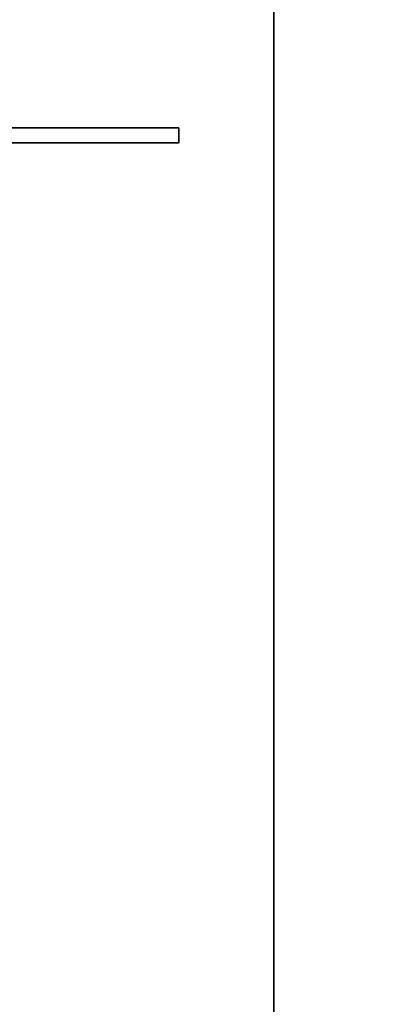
# Model space of a CAD drawing. Header units: millimetres. Extents: x -503 to 6703, y -110 to 249.
# Tile 585 of 656: x 1877 to 1915, y 3 to 102. Entities that reach past the tile are written whole.
import ezdxf

# ---------------------------------------------------------------- set-up
doc = ezdxf.new("R2010")
doc.units = ezdxf.units.MM
doc.layers.add('151', color=7, linetype='Continuous', true_color=0xffffff)

# ---------------------------------------------------------------- blocks, each defined once
blk = doc.blocks.new('UG_SURFACE_002')
at = {"layer": '151', "color": 252, "linetype": 'Continuous', "lineweight": 35}
for points in [[(2052.5, -9.3, 2212.25), (2052.5, 230.4, 2212.25), (947.5, 230.4, 2212.25), (947.5, -9.3, 2212.25)], [(1097.5, -9.3, 2062.25), (1097.5, 230.4, 2062.25), (1902.5, 230.4, 2062.25), (1902.5, -9.3, 2062.25)], [(1902.5, -9.3, -7.75), (1902.5, 230.4, -7.75), (2052.5, 230.4, -7.75), (2052.5, -9.3, -7.75)], [(1902.5, -9.3, 2062.25), (1902.5, 230.4, 2062.25), (1902.5, 230.4, -7.75), (1902.5, -9.3, -7.75)]]:
    blk.add_3dface(points, dxfattribs=at)
blk = doc.blocks.new('UG_SURFACE_186')
at = {"layer": '151', "color": 252, "linetype": 'Continuous', "lineweight": 35}
for points in [[(1107, 89.2, 2050.25), (1893, 89.2, 2050.25), (1893, 90.7, 2050.25), (1107, 90.7, 2050.25)], [(1123.92, 90.7, 2033.33), (1107, 90.7, 2050.25), (1893, 90.7, 2050.25), (1876.08, 90.7, 2033.33)], [(1876.08, 90.7, 2033.33), (1893, 90.7, 2050.25), (1893, 89.2, 2050.25), (1876.08, 89.2, 2033.33)], [(1123.92, 89.2, 2033.33), (1876.08, 89.2, 2033.33), (1893, 89.2, 2050.25), (1107, 89.2, 2050.25)]]:
    blk.add_3dface(points, dxfattribs=at)
blk = doc.blocks.new('UG_SURFACE_187')
at = {"layer": '151', "color": 252, "linetype": 'Continuous', "lineweight": 35}
for points in [[(1893, 90.7, 2050.25), (1893, 90.7, -7.75), (1876.08, 90.7, -7.75), (1876.08, 90.7, 2033.33)], [(1876.08, 90.7, -7.75), (1893, 90.7, -7.75), (1893, 89.2, -7.75), (1876.08, 89.2, -7.75)], [(1876.08, 89.2, 2033.33), (1893, 89.2, 2050.25), (1893, 90.7, 2050.25), (1876.08, 90.7, 2033.33)], [(1893, 89.2, 2050.25), (1893, 89.2, -7.75), (1893, 90.7, -7.75), (1893, 90.7, 2050.25)], [(1893, 89.2, 2050.25), (1876.08, 89.2, 2033.33), (1876.08, 89.2, -7.75), (1893, 89.2, -7.75)]]:
    blk.add_3dface(points, dxfattribs=at)

msp = doc.modelspace()

# ---------------------------------------------------------------- linework, layer by layer
at = {"layer": '151', "color": 251, "linetype": 'Continuous', "lineweight": -3, "true_color": 0x636466}
for p, q in [((1902.5, -9.3, 2062.25), (1902.5, 230.4, 2062.25)), ((1902.5, 230.4, -7.75), (1902.5, -9.3, -7.75)), ((1893, 90.7, 2050.25), (1107, 90.7, 2050.25)), ((1876.08, 90.7, -7.75), (1893, 90.7, -7.75)), ((1876.08, 90.7, 2033.33), (1893, 90.7, 2050.25)), ((1876.08, 90.7, 2033.33), (1893, 90.7, 2050.25)), ((1893, 90.7, -7.75), (1893, 89.2, -7.75)), ((1893, 89.2, 2050.25), (1893, 90.7, 2050.25)), ((1893, 90.7, 2050.25), (1893, 90.7, -7.75)), ((1893, 89.2, 2050.25), (1893, 90.7, 2050.25)), ((1893, 89.2, 2050.25), (1107, 89.2, 2050.25)), ((1876.08, 89.2, 2033.33), (1893, 89.2, 2050.25)), ((1876.08, 89.2, 2033.33), (1893, 89.2, 2050.25)), ((1876.08, 89.2, -7.75), (1893, 89.2, -7.75)), ((1893, 89.2, 2050.25), (1893, 89.2, -7.75))]:
    msp.add_line(p, q, dxfattribs=at)

# ---------------------------------------------------------------- block references
for name in ['UG_SURFACE_002', 'UG_SURFACE_186', 'UG_SURFACE_187']:
    msp.add_blockref(name, (0, 0), dxfattribs=at)

doc.saveas('drawing.dxf')
